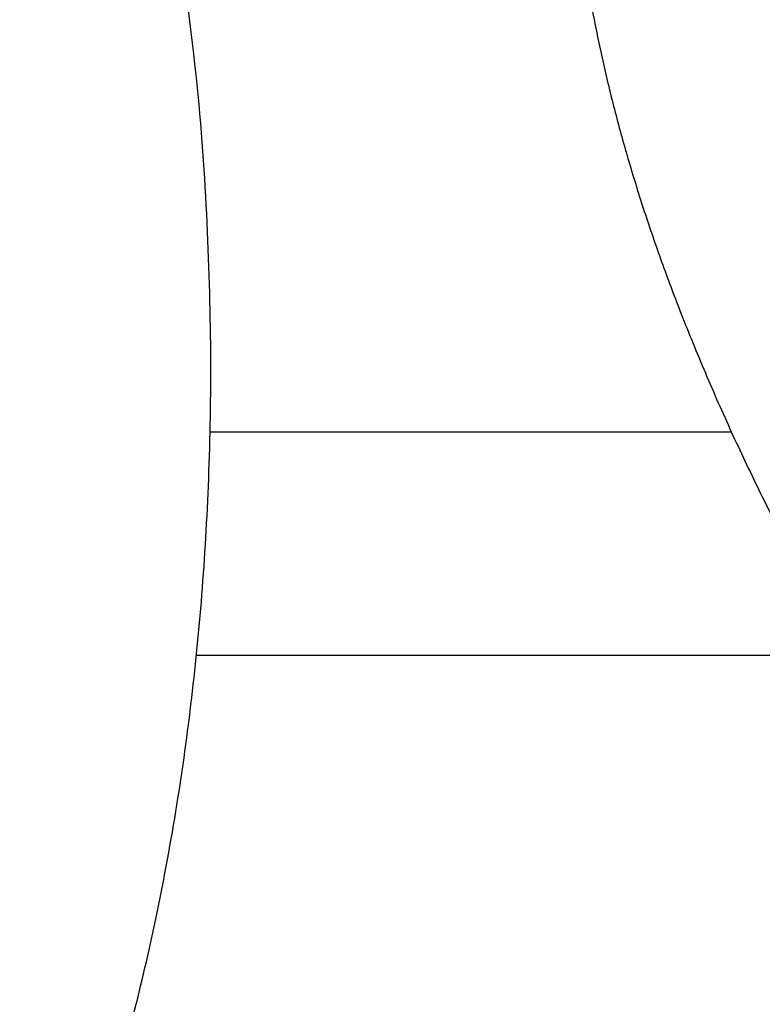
# Model space of a CAD drawing. Header units: inches. Extents: x 24 to 1128, y -94 to 748.
# Tile 303 of 546: x 524.334 to 524.992, y 316.169 to 317.041. Entities that reach past the tile are written whole.
import ezdxf

# ---------------------------------------------------------------- set-up
doc = ezdxf.new("R2010")
doc.units = ezdxf.units.IN
doc.header["$LTSCALE"] = 32
doc.header["$MEASUREMENT"] = 0
doc.layers.add('Visible (ANSI)', color=7, linetype='Continuous', lineweight=30)

msp = doc.modelspace()

# ---------------------------------------------------------------- linework, layer by layer
at = {"layer": 'Visible (ANSI)'}
for p, q in [((524.50246, 316.676), (524.96425, 316.676)), ((525.06821, 316.47788), (524.49033, 316.47788))]:
    msp.add_line(p, q, dxfattribs=at)
for points, knots in [([(524.4899, 320.73781), (524.13662, 321.09268), (524.02039, 321.14579), (523.76839, 321.34791), (523.20678, 321.6137), (522.72269, 321.75776), (522.3726, 321.82638), (521.86125, 321.8632), (521.48108, 321.84184), (521.23323, 321.81041), (520.65444, 321.68903), (519.69059, 321.14078), (519.29433, 320.46441), (519.10737, 319.84495), (519.08259, 319.08657), (519.35468, 318.41511), (519.65315, 317.97849), (520.50437, 317.43729), (520.89649, 317.30445), (521.59099, 317.08014), (522.00792, 316.89073), (522.15562, 316.79771), (522.26081, 316.71481), (522.28935, 316.54527), (522.24476, 316.3999), (522.09287, 316.25395), (521.64461, 316.18494), (521.41178, 316.24656), (521.05351, 316.36027), (520.62396, 316.56158), (520.26415, 316.83902), (520.09444, 317.04132), (519.88959, 317.25557)], [0, 0, 0, 0, 0, 0.074085, 0.10269, 0.133689, 0.16679, 0.198605, 0.227525, 0.257011, 0.291036, 0.329253, 0.371353, 0.415239, 0.455898, 0.494781, 0.535382, 0.575034, 0.615343, 0.653819, 0.685392, 0.711703, 0.732004, 0.749282, 0.767325, 0.789255, 0.813362, 0.840082, 0.86874, 0.896879, 0.925496, 1, 1, 1, 1, 1]), ([(518.72406, 315.53717), (519.04774, 315.29398), (519.31086, 314.8328), (520.61271, 314.33246), (521.47441, 314.20497), (522.48596, 314.27216), (523.1614, 314.58263), (523.91014, 315.02258), (524.38524, 315.88678), (524.48495, 316.34435), (524.52531, 316.77349), (524.45043, 317.54766), (523.92751, 318.30931), (523.46816, 318.58448), (523.15376, 318.79448), (522.42097, 319.04274), (522.08731, 319.17807), (521.66722, 319.33088), (521.53539, 319.40781), (521.36332, 319.50795), (521.32897, 319.6508), (521.34827, 319.75237), (521.40956, 319.85547), (521.58245, 319.9192), (521.82292, 319.9545), (522.00255, 319.95218), (522.43194, 319.85129), (522.89353, 319.63212), (523.15534, 319.38787), (523.35657, 319.16712), (523.46514, 319.06053)], [0, 0, 0, 0, 0, 0.107991, 0.154721, 0.201249, 0.247092, 0.294045, 0.337268, 0.377117, 0.415859, 0.454911, 0.494638, 0.534662, 0.574373, 0.610521, 0.645386, 0.677292, 0.703632, 0.725706, 0.744086, 0.761302, 0.778538, 0.797356, 0.818035, 0.842792, 0.870677, 0.899937, 0.930619, 1, 1, 1, 1, 1]), ([(524.81253, 317.34329), (524.81976, 317.24095), (524.8144, 317.02425), (524.94901, 316.66559), (525.17763, 316.28164), (525.5863, 315.94379), (526.07012, 315.7587), (526.2961, 315.75558), (526.56279, 315.75353)], [-1, -1, -1, -1, -1, -0.731413, -0.604115, -0.468846, -0.333858, 0, 0, 0, 0, 0])]:
    msp.add_open_spline(points, degree=4, knots=knots, dxfattribs=at)

doc.saveas('drawing.dxf')
